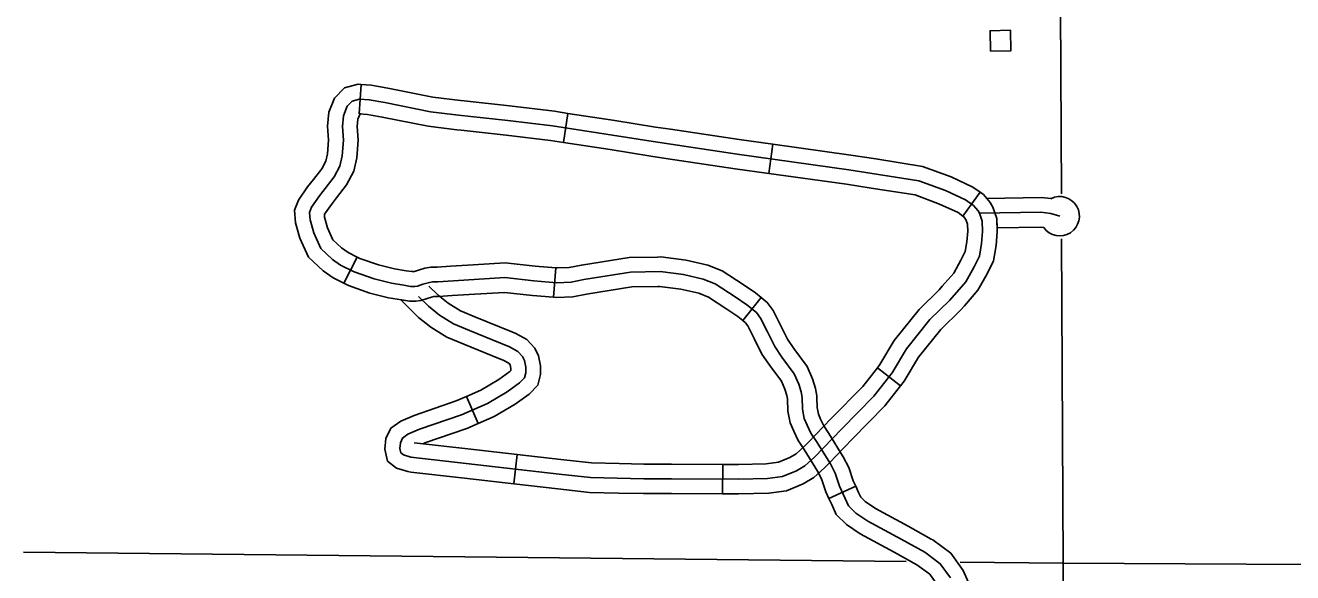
# Model space of a CAD drawing. Extents: x -19 to 366, y -4 to 359.
# Drawn here: x 136.395 to 137.616, y 194.009 to 194.537 of the extents above; entities that cross this region are included whole.
import ezdxf

# ---------------------------------------------------------------- set-up
doc = ezdxf.new("R2010")
doc.units = 0
for name, color, linetype in [('21', 7, 'Continuous'), ('R_Axis Annot', 7, 'Continuous'), ('R_ROW', 7, 'Continuous'), ('Sheet Fence', 7, 'Continuous')]:
    doc.layers.add(name, color=color, linetype=linetype)

msp = doc.modelspace()

# ---------------------------------------------------------------- linework, layer by layer
at = {"layer": '21'}
msp.add_lwpolyline([(137.3249, 194.5121), (137.3246, 194.5318), (137.3444, 194.5322), (137.3447, 194.5125)], close=True, dxfattribs=at)
at = {"layer": 'R_Axis Annot'}
for points in [[(137.3933, 194.3744), (137.3916, 194.7319)], [(137.395, 194.0184), (137.3935, 194.3311)], [(136.3928, 194.0289), (137.2437, 194.0199)], [(137.2959, 194.0194), (137.395, 194.0184)], [(137.395, 194.0184), (138.3941, 194.013)], [(137.3958, 193.6004), (137.395, 194.0184)]]:
    msp.add_lwpolyline(points, dxfattribs=at)
at = {"layer": 'R_ROW'}
for p, q in [((136.7185, 194.48), (136.7166, 194.4516)), ((136.7166, 194.4516), (136.7166, 194.4516)), ((136.9133, 194.4241), (136.9176, 194.4521)), ((137.1152, 194.4223), (137.1113, 194.3942)), ((137.2983, 194.353), (137.3149, 194.3761)), ((136.7146, 194.3136), (136.7018, 194.2883)), ((136.9038, 194.2748), (136.9061, 194.3032)), ((137.0862, 194.2524), (137.104, 194.2745)), ((137.2383, 194.1894), (137.216, 194.2069)), ((137.216, 194.2069), (137.216, 194.2069)), ((136.8199, 194.1792), (136.8312, 194.1531)), ((137.1576, 194.1778), (137.1576, 194.1778)), ((136.778, 194.1336), (136.7695, 194.1345)), ((136.8689, 194.1232), (136.8656, 194.095)), ((137.0669, 194.1136), (137.0667, 194.0852)), ((137.1951, 194.0928), (137.1693, 194.0809))]:
    msp.add_line(p, q, dxfattribs=at)
for points in [[(136.6724, 194.3882), (136.6805, 194.3986), (136.6845, 194.4061), (136.686, 194.4132), (136.687, 194.4264), (136.6861, 194.4396), (136.6873, 194.4531), (136.6927, 194.4666), (136.7022, 194.4767), (136.7154, 194.4802), (136.7185, 194.48)], [(136.8177, 194.4641), (136.814, 194.4645), (136.7876, 194.4677), (136.744, 194.4765), (136.7279, 194.4794), (136.7185, 194.48)], [(137.2863, 194.0043), (137.2766, 194.0179), (137.2618, 194.0289), (137.239, 194.0416), (137.2068, 194.0589), (137.1953, 194.0668), (137.188, 194.0738), (137.185, 194.0808), (137.1795, 194.0926), (137.1753, 194.1051), (137.1707, 194.1142), (137.1574, 194.1358), (137.1519, 194.1437), (137.1483, 194.1516), (137.1455, 194.158), (137.1437, 194.1668), (137.1434, 194.1783), (137.1425, 194.1835), (137.1401, 194.1911), (137.1358, 194.2011), (137.124, 194.2172), (137.117, 194.2272), (137.11, 194.2415), (137.1034, 194.2545), (137.0994, 194.26), (137.09, 194.2676), (137.0788, 194.2752), (137.0597, 194.2876), (137.0481, 194.2922), (137.029, 194.2967), (137.0066, 194.2995), (136.978, 194.2989), (136.9331, 194.2919), (136.9207, 194.2894), (136.907, 194.2888), (136.8849, 194.2907), (136.857, 194.2937), (136.8272, 194.2919), (136.7923, 194.2897), (136.7871, 194.2896), (136.783, 194.2888), (136.7777, 194.2873), (136.7728, 194.2856), (136.7702, 194.2853), (136.7661, 194.2853), (136.7596, 194.2864), (136.7476, 194.2884), (136.7309, 194.2925), (136.7117, 194.2992), (136.6986, 194.3058), (136.6907, 194.3113), (136.6794, 194.3219), (136.6728, 194.3368), (136.6691, 194.3493), (136.6685, 194.3565), (136.6706, 194.3617), (136.6782, 194.3726), (136.6925, 194.3908), (136.6979, 194.4012), (136.7001, 194.4112), (136.7013, 194.4264), (136.7004, 194.4394), (136.7013, 194.4497), (136.7049, 194.4589), (136.7098, 194.464), (136.7168, 194.4658), (136.7262, 194.4652), (136.7413, 194.4625)], [(136.7413, 194.4625), (136.7853, 194.4537), (136.8123, 194.4504), (136.8597, 194.4452), (136.9028, 194.44), (136.9607, 194.4312), (136.9999, 194.4249), (137.0809, 194.4127), (137.1883, 194.3978), (137.256, 194.3872), (137.2815, 194.3778), (137.3009, 194.3687), (137.3085, 194.3632), (137.313, 194.3581), (137.3143, 194.3558), (137.317, 194.348), (137.3173, 194.3383), (137.3164, 194.3265), (137.3143, 194.3143), (137.3091, 194.304), (137.3012, 194.2897), (137.2857, 194.2721), (137.2666, 194.2533), (137.2439, 194.2251), (137.2302, 194.202), (137.2126, 194.1795), (137.1816, 194.148), (137.1552, 194.1206), (137.1461, 194.1124), (137.1379, 194.1076), (137.1246, 194.1021), (137.11, 194.1), (137.0821, 194.0994), (137.0175, 194.0997), (136.9908, 194.0997), (136.9395, 194.1009), (136.9094, 194.1042), (136.8196, 194.1146), (136.7662, 194.1206), (136.7592, 194.1228), (136.7565, 194.1249), (136.7556, 194.1291), (136.7562, 194.1346), (136.7583, 194.1391), (136.7635, 194.1428), (136.7747, 194.1476), (136.8151, 194.1616), (136.8403, 194.1725), (136.8591, 194.1835), (136.8709, 194.1923), (136.8758, 194.1971), (136.877, 194.202), (136.877, 194.2075), (136.8758, 194.2138), (136.8739, 194.2178), (136.8694, 194.2226), (136.8615, 194.2269), (136.8227, 194.2427), (136.8075, 194.2491), (136.7938, 194.2576), (136.7832, 194.2661), (136.7736, 194.2755)], [(136.9176, 194.4521), (136.9047, 194.4541), (136.8613, 194.4593), (136.8177, 194.4641)], [(136.6947, 194.3707), (136.7044, 194.3831), (136.7114, 194.3963), (136.7142, 194.4091), (136.7155, 194.4263), (136.7146, 194.4393), (136.7152, 194.4464), (136.7171, 194.4511), (136.7173, 194.4513), (136.7181, 194.4515), (136.7166, 194.4516)], [(136.7166, 194.4516), (136.7244, 194.4511), (136.7387, 194.4485), (136.7831, 194.4397), (136.8107, 194.4362), (136.8147, 194.4358)], [(136.9176, 194.4521), (136.9629, 194.4453), (137.0021, 194.4389), (137.0164, 194.4367)], [(136.8147, 194.4358), (136.8581, 194.4311), (136.9009, 194.426), (136.9133, 194.4241)], [(137.0164, 194.4367), (137.0829, 194.4268), (137.1152, 194.4223)], [(136.9133, 194.4241), (136.9585, 194.4172), (136.9977, 194.4108), (137.0122, 194.4086)], [(137.2144, 194.4081), (137.1904, 194.4119), (137.1152, 194.4223)], [(137.0122, 194.4086), (137.0789, 194.3986), (137.1113, 194.3942)], [(137.3149, 194.3761), (137.3081, 194.381), (137.287, 194.3909), (137.2596, 194.401), (137.2144, 194.4081)], [(136.7018, 194.2883), (136.6913, 194.2936), (136.6817, 194.3002), (136.6676, 194.3135), (136.6594, 194.3319), (136.6551, 194.3466), (136.6541, 194.3588), (136.6581, 194.3685), (136.6668, 194.3811), (136.6724, 194.3882)], [(137.1113, 194.3942), (137.1862, 194.3838), (137.21, 194.38)], [(136.7146, 194.3136), (136.7059, 194.3181), (136.6996, 194.3224), (136.6912, 194.3303), (136.6861, 194.3417), (136.6832, 194.3519), (136.6829, 194.3543), (136.6832, 194.3549), (136.6897, 194.3642), (136.6947, 194.3707)], [(137.21, 194.38), (137.2524, 194.3734), (137.276, 194.3647), (137.2937, 194.3564), (137.2983, 194.353)], [(137.3149, 194.3761), (137.3181, 194.3738), (137.3247, 194.3663), (137.3273, 194.3616), (137.3311, 194.3507), (137.3315, 194.338), (137.3305, 194.3247), (137.3279, 194.3098), (137.3217, 194.2974), (137.3129, 194.2815), (137.2998, 194.2666)], [(137.3832, 194.3699), (137.3743, 194.3709), (137.3213, 194.3701), (137.3247, 194.3663), (137.3273, 194.3616), (137.3311, 194.3507), (137.3314, 194.3418)], [(137.2983, 194.353), (137.2989, 194.3526), (137.3013, 194.3499), (137.3029, 194.3454), (137.3031, 194.3386), (137.3023, 194.3283), (137.3006, 194.3188), (137.2965, 194.3106), (137.2895, 194.298), (137.2785, 194.2854)], [(137.3918, 194.353), (137.383, 194.3557), (137.3736, 194.3567), (137.3143, 194.3558)], [(137.3314, 194.3418), (137.373, 194.3424), (137.3764, 194.3421)], [(136.8044, 194.3047), (136.7917, 194.3039), (136.7856, 194.3038), (136.7797, 194.3027), (136.7735, 194.3008), (136.7697, 194.2996), (136.7694, 194.2995), (136.7673, 194.2995), (136.7619, 194.3004), (136.7505, 194.3023), (136.735, 194.3061), (136.7172, 194.3123), (136.7146, 194.3136)], [(137.0039, 194.3136), (136.9768, 194.313), (136.9307, 194.3059), (136.919, 194.3036), (136.9073, 194.3031), (136.9061, 194.3032)], [(137.104, 194.2745), (137.0985, 194.279), (137.0866, 194.287), (137.0662, 194.3003), (137.0524, 194.3058), (137.0315, 194.3107), (137.0073, 194.3137), (137.0039, 194.3136)], [(136.9061, 194.3032), (136.8862, 194.3048), (136.8573, 194.3079), (136.8263, 194.306), (136.8044, 194.3047)], [(136.7018, 194.2883), (136.7061, 194.2861), (136.7269, 194.2788), (136.7448, 194.2744), (136.7573, 194.2724), (136.765, 194.2711), (136.7711, 194.2711), (136.7759, 194.2717), (136.782, 194.2737), (136.7863, 194.275), (136.7886, 194.2754), (136.793, 194.2756), (136.8062, 194.2764)], [(136.8635, 194.2414), (136.8281, 194.2558), (136.814, 194.2617), (136.8021, 194.2692), (136.7927, 194.2767), (136.7836, 194.2856)], [(137.0045, 194.2852), (136.9793, 194.2847), (136.9356, 194.2779), (136.9224, 194.2753), (136.9068, 194.2746), (136.9038, 194.2748)], [(137.0862, 194.2524), (137.0815, 194.2561), (137.0709, 194.2633), (137.0531, 194.2749), (137.0438, 194.2786), (137.0265, 194.2827), (137.0058, 194.2852), (137.0045, 194.2852)], [(137.2785, 194.2854), (137.2754, 194.2819), (137.2561, 194.2629), (137.2321, 194.2332), (137.2184, 194.21), (137.216, 194.2069)], [(136.8528, 194.2151), (136.8172, 194.2296), (136.8009, 194.2364), (136.7856, 194.2459), (136.7738, 194.2554), (136.7563, 194.2726)], [(136.8062, 194.2764), (136.8281, 194.2777), (136.8566, 194.2794), (136.8835, 194.2765), (136.9038, 194.2748)], [(137.104, 194.2745), (137.1098, 194.2698), (137.1155, 194.262), (137.1227, 194.2478), (137.1293, 194.2344), (137.1355, 194.2254), (137.1483, 194.2082), (137.1534, 194.196), (137.1563, 194.1869), (137.1576, 194.1797), (137.1576, 194.1778)], [(137.2998, 194.2666), (137.2961, 194.2624), (137.2772, 194.2438), (137.2556, 194.217), (137.2419, 194.194), (137.2383, 194.1894)], [(137.1292, 194.1769), (137.1287, 194.1801), (137.1267, 194.1861), (137.1234, 194.194), (137.1124, 194.2089), (137.1047, 194.22), (137.0973, 194.2351), (137.0912, 194.2471), (137.089, 194.2501), (137.0862, 194.2524)], [(136.8312, 194.1531), (136.8467, 194.1598), (136.8669, 194.1716), (136.8802, 194.1815), (136.8886, 194.1899), (136.8912, 194.2002), (136.8912, 194.2088), (136.8894, 194.2182), (136.8859, 194.2258), (136.8782, 194.234), (136.8676, 194.2398), (136.8635, 194.2414)], [(136.8199, 194.1792), (136.8338, 194.1852), (136.8512, 194.1954), (136.8616, 194.2031), (136.8628, 194.2042), (136.8628, 194.2061), (136.8621, 194.2095), (136.862, 194.2097), (136.8606, 194.2112), (136.8554, 194.214), (136.8528, 194.2151)], [(137.216, 194.2069), (137.2019, 194.1889), (137.1715, 194.1579), (137.1491, 194.1347)], [(137.1695, 194.1149), (137.1918, 194.138), (137.2233, 194.1701), (137.2383, 194.1894)], [(136.7663, 194.1063), (136.7633, 194.1067), (136.7526, 194.1099), (136.7437, 194.1168), (136.7412, 194.1284), (136.7423, 194.1385), (136.7471, 194.1486), (136.7565, 194.1552), (136.7696, 194.1609), (136.8099, 194.1749), (136.8199, 194.1792)], [(137.1693, 194.0809), (137.1663, 194.0873), (137.1621, 194.0996), (137.1583, 194.1073), (137.1455, 194.128), (137.1395, 194.1366), (137.1353, 194.1458), (137.1319, 194.1537), (137.1295, 194.1651), (137.1292, 194.177)], [(137.1576, 194.1778), (137.1579, 194.1684), (137.1592, 194.1622), (137.1612, 194.1574), (137.1643, 194.1508), (137.1693, 194.1436), (137.1831, 194.1211), (137.1884, 194.1106), (137.1927, 194.0979), (137.1951, 194.0928)], [(136.8312, 194.1531), (136.8202, 194.1484), (136.7799, 194.1344), (136.778, 194.1336)], [(136.7695, 194.1345), (136.8212, 194.1287), (136.8689, 194.1232)], [(137.1491, 194.1347), (137.1454, 194.1309), (137.1377, 194.1239), (137.1316, 194.1203), (137.1208, 194.1159), (137.1088, 194.1142), (137.082, 194.1136), (137.0669, 194.1136)], [(136.9671, 194.1144), (136.9404, 194.1151), (136.911, 194.1183), (136.8689, 194.1232)], [(137.0669, 194.1136), (137.0175, 194.1139), (136.9909, 194.1139), (136.9671, 194.1144)], [(137.0667, 194.0852), (137.0822, 194.0852), (137.1112, 194.0858), (137.1284, 194.0883), (137.1443, 194.0948), (137.1546, 194.1009), (137.1651, 194.1104), (137.1695, 194.1149)], [(136.8656, 194.095), (136.818, 194.1004), (136.7663, 194.1063)], [(136.9665, 194.086), (136.9385, 194.0867), (136.9079, 194.0901), (136.8656, 194.095)], [(137.2679, 194.0417), (137.2458, 194.0541), (137.2142, 194.0711), (137.2043, 194.0779), (137.1999, 194.0821), (137.1979, 194.0866), (137.1951, 194.0928)], [(137.0667, 194.0852), (137.0174, 194.0855), (136.9906, 194.0855), (136.9665, 194.086)], [(137.254, 194.0169), (137.2322, 194.0292), (137.1994, 194.0468), (137.1863, 194.0558), (137.1761, 194.0655), (137.172, 194.075), (137.1693, 194.0809)], [(137.3094, 193.9401), (137.3099, 193.9428), (137.3112, 193.9592), (137.3108, 193.9761), (137.3062, 193.9947), (137.2987, 194.0114), (137.2869, 194.028), (137.2695, 194.0408), (137.2679, 194.0417)], [(137.2814, 193.9446), (137.2816, 193.9462), (137.2827, 193.9601), (137.2825, 193.9723), (137.2792, 193.9854), (137.2739, 193.9972), (137.2664, 194.0078), (137.2541, 194.0169), (137.254, 194.0169)]]:
    msp.add_lwpolyline(points, dxfattribs=at)
msp.add_arc((137.3918, 194.353), 0.0189, 215.3727, 116.9658, dxfattribs=at)
at = {"layer": 'Sheet Fence'}
for points in [[(139.4406, 1.5315), (139.2511, 10.1473), (139.0608, 18.7633), (138.8699, 27.3793), (138.6784, 35.9956), (138.4861, 44.6119), (138.2932, 53.2285), (138.0997, 61.8451), (137.9055, 70.4619), (137.7106, 79.0789), (137.5151, 87.6959), (137.319, 96.3132), (137.1221, 104.9306), (136.9247, 113.5481), (136.7265, 122.1658), (136.5278, 130.7836), (136.3283, 139.4016), (136.1282, 148.0197), (135.9275, 156.6379), (135.7261, 165.2564), (135.5241, 173.8749), (135.3214, 182.4936), (135.1181, 191.1125), (134.9141, 199.7315), (134.7095, 208.3506), (134.5043, 216.9699), (134.2984, 225.5894), (134.0919, 234.209), (133.8847, 242.8288), (133.6769, 251.4487), (133.4685, 260.0687), (133.2594, 268.6889), (133.0497, 277.3093), (132.8393, 285.9298), (132.6283, 294.5504), (132.4167, 303.1713), (132.2044, 311.7922), (131.9916, 320.4133), (131.778, 329.0346), (131.5639, 337.656), (131.3491, 346.2776)], [(0, 189.5162), (7.1121, 189.5206), (14.2243, 189.5339), (21.3364, 189.556), (28.4484, 189.5869), (35.5605, 189.6267), (42.6725, 189.6754), (49.7844, 189.7329), (56.8962, 189.7992), (64.0079, 189.8744), (71.1196, 189.9584), (78.2311, 190.0512), (85.3425, 190.1529), (92.4538, 190.2635), (99.5649, 190.3829), (106.6759, 190.5111), (113.7867, 190.6482), (120.8974, 190.7941), (128.0078, 190.9489), (135.1181, 191.1125), (142.2282, 191.2849), (149.338, 191.4662), (156.4476, 191.6563), (163.5569, 191.8553), (170.666, 192.0631), (177.7749, 192.2798), (184.8835, 192.5053), (191.9917, 192.7396), (199.0997, 192.9828), (206.2074, 193.2348), (213.3147, 193.4956), (220.4218, 193.7653), (227.5285, 194.0438), (234.6348, 194.3312), (241.7408, 194.6274), (248.8464, 194.9324), (255.9516, 195.2463), (263.0564, 195.569), (270.1608, 195.9005), (277.2648, 196.2409), (284.3683, 196.5901), (291.4715, 196.9481), (298.5741, 197.315), (305.6763, 197.6907), (312.7781, 198.0753), (319.8793, 198.4686), (326.9801, 198.8708), (334.0804, 199.2818), (341.1801, 199.7017)]]:
    msp.add_spline(points, degree=3, dxfattribs=at)

doc.saveas('drawing.dxf')
